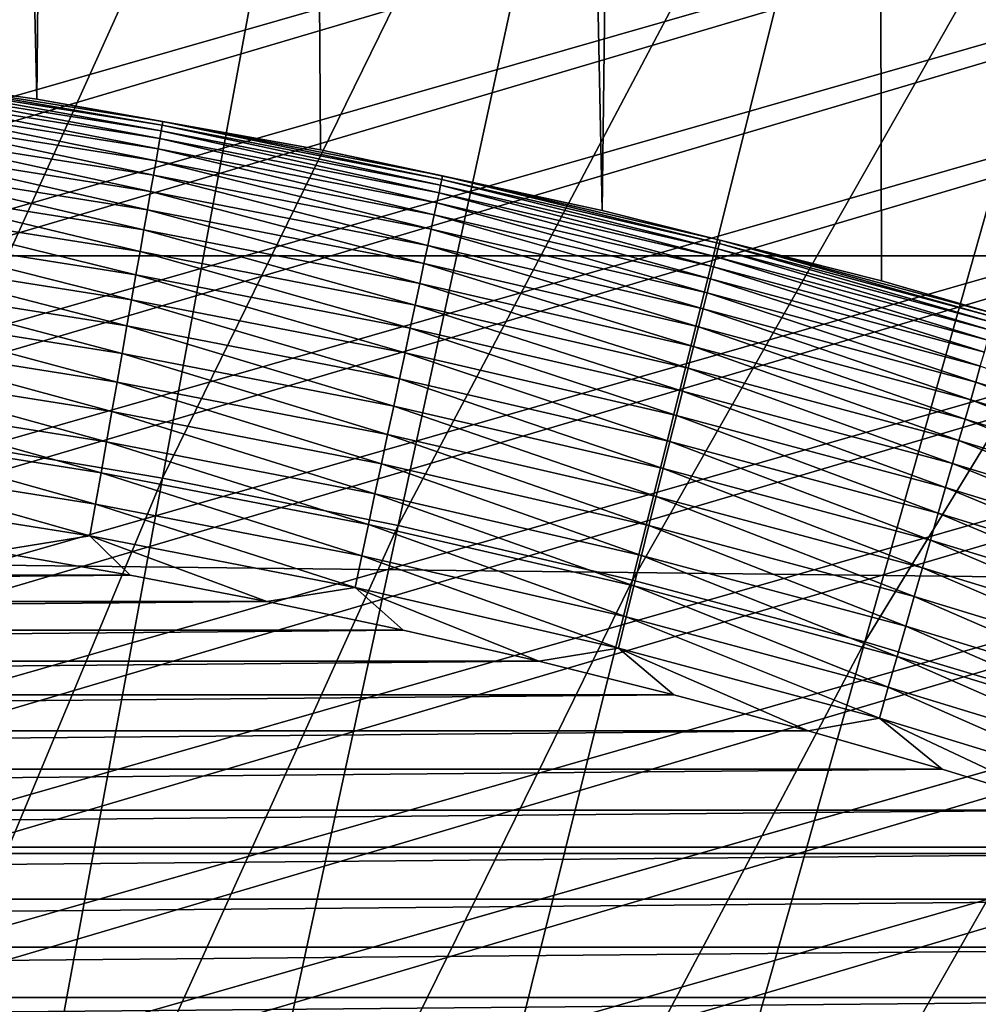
# Model space of a CAD drawing. Header units: millimetres. Extents: x -50 to 50, y -50 to 50.
# Tile 372 of 562: x 1.4 to 2.5, y 7.9 to 9. Entities that reach past the tile are written whole.
import ezdxf

# ---------------------------------------------------------------- set-up
doc = ezdxf.new("R2010")
doc.units = ezdxf.units.MM
doc.header["$LTSCALE"] = 65.185185
for name, color, linetype in [('1', 7, 'CONTINUOUS'), ('2', 7, 'CONTINUOUS'), ('25', 7, 'CONTINUOUS'), ('3', 7, 'CONTINUOUS'), ('36', 7, 'CONTINUOUS'), ('4', 7, 'CONTINUOUS'), ('89', 7, 'CONTINUOUS')]:
    doc.layers.add(name, color=color, linetype=linetype)

msp = doc.modelspace()

# ---------------------------------------------------------------- linework, layer by layer
at = {"layer": '1', "color": 7, "linetype": 'Continuous', "true_color": 0xf5f5f5}
for points in [[(-27.7115, 9.3614), (27.9218, 8.714), (-27.9218, 8.714), (-27.7115, 9.3614)], [(27.7115, 9.3614), (27.9218, 8.714), (-27.7115, 9.3614), (27.7115, 9.3614)], [(-27.9218, 8.714), (28.117, 8.062), (-28.117, 8.062), (-27.9218, 8.714)], [(27.9218, 8.714), (28.117, 8.062), (-27.9218, 8.714), (27.9218, 8.714)], [(-28.117, 8.062), (28.297, 7.4054), (-28.297, 7.4054), (-28.117, 8.062)], [(28.117, 8.062), (28.297, 7.4054), (-28.117, 8.062), (28.117, 8.062)]]:
    msp.add_3dface(points, dxfattribs=at)
at = {"layer": '2', "color": 7, "linetype": 'Continuous', "true_color": 0xf5f5f5}
for points in [[(1.1091, 8.9314, 4.3), (1.4236, 8.8867, 4.3), (0.9455, 29.2347, 4.3), (1.1091, 8.9314, 4.3)], [(0.9455, 29.2347, 4.3), (1.4236, 8.8867, 4.3), (1.6199, 29.2051, 4.3), (0.9455, 29.2347, 4.3)], [(1.4236, 8.8867, 4.3), (1.7363, 8.8309, 4.3), (1.6199, 29.2051, 4.3), (1.4236, 8.8867, 4.3)], [(1.7363, 8.8309, 4.3), (2.0469, 8.7641, 4.3), (1.6199, 29.2051, 4.3), (1.7363, 8.8309, 4.3)], [(1.6199, 29.2051, 4.3), (2.0469, 8.7641, 4.3), (2.2935, 29.1599, 4.3), (1.6199, 29.2051, 4.3)], [(2.0469, 8.7641, 4.3), (2.3549, 8.6865, 4.3), (2.2935, 29.1599, 4.3), (2.0469, 8.7641, 4.3)], [(2.6601, 8.5979, 4.3), (2.9618, 8.4987, 4.3), (2.2935, 29.1599, 4.3), (2.6601, 8.5979, 4.3)], [(2.2935, 29.1599, 4.3), (2.9618, 8.4987, 4.3), (2.9658, 29.0993, 4.3), (2.2935, 29.1599, 4.3)], [(2.3549, 8.6865, 4.3), (2.6601, 8.5979, 4.3), (2.2935, 29.1599, 4.3), (2.3549, 8.6865, 4.3)]]:
    msp.add_3dface(points, dxfattribs=at)
at = {"layer": '25', "color": 7, "linetype": 'Continuous', "true_color": 0xf5f5f5}
for points in [[(1.4236, 8.8867, 10.2), (1.1091, 8.9314, 10.2), (1.2524, 8.9112, 10.2357), (1.4236, 8.8867, 10.2)], [(1.251, 8.9011, 10.3064), (1.5608, 8.852, 10.3064), (1.2518, 8.9074, 10.2712), (1.251, 8.9011, 10.3064)], [(1.2518, 8.9074, 10.2712), (1.5619, 8.8583, 10.2712), (1.2524, 8.9112, 10.2357), (1.2518, 8.9074, 10.2712)], [(1.2518, 8.9074, 10.2712), (1.5608, 8.852, 10.3064), (1.5619, 8.8583, 10.2712), (1.2518, 8.9074, 10.2712)], [(1.2524, 8.9112, 10.2357), (1.5619, 8.8583, 10.2712), (1.5626, 8.862, 10.2357), (1.2524, 8.9112, 10.2357)], [(1.4236, 8.8867, 10.2), (1.2524, 8.9112, 10.2357), (1.5626, 8.862, 10.2357), (1.4236, 8.8867, 10.2)], [(1.2497, 8.8923, 10.341), (1.5593, 8.8433, 10.341), (1.251, 8.9011, 10.3064), (1.2497, 8.8923, 10.341)], [(1.251, 8.9011, 10.3064), (1.5593, 8.8433, 10.341), (1.5608, 8.852, 10.3064), (1.251, 8.9011, 10.3064)], [(1.2482, 8.8811, 10.3749), (1.5574, 8.8322, 10.3749), (1.2497, 8.8923, 10.341), (1.2482, 8.8811, 10.3749)], [(1.2497, 8.8923, 10.341), (1.5574, 8.8322, 10.3749), (1.5593, 8.8433, 10.341), (1.2497, 8.8923, 10.341)], [(1.7363, 8.8309, 10.2), (1.4236, 8.8867, 10.2), (1.5626, 8.862, 10.2357), (1.7363, 8.8309, 10.2)], [(1.2463, 8.8676, 10.4079), (1.555, 8.8187, 10.4079), (1.2482, 8.8811, 10.3749), (1.2463, 8.8676, 10.4079)], [(1.2482, 8.8811, 10.3749), (1.555, 8.8187, 10.4079), (1.5574, 8.8322, 10.3749), (1.2482, 8.8811, 10.3749)], [(1.244, 8.8517, 10.4398), (1.5522, 8.8029, 10.4398), (1.2463, 8.8676, 10.4079), (1.244, 8.8517, 10.4398)], [(1.2463, 8.8676, 10.4079), (1.5522, 8.8029, 10.4398), (1.555, 8.8187, 10.4079), (1.2463, 8.8676, 10.4079)], [(1.5619, 8.8583, 10.2712), (1.8701, 8.7983, 10.2712), (1.5626, 8.862, 10.2357), (1.5619, 8.8583, 10.2712)], [(1.5626, 8.862, 10.2357), (1.8701, 8.7983, 10.2712), (1.8709, 8.8021, 10.2357), (1.5626, 8.862, 10.2357)], [(1.7363, 8.8309, 10.2), (1.5626, 8.862, 10.2357), (1.8709, 8.8021, 10.2357), (1.7363, 8.8309, 10.2)], [(1.2415, 8.8337, 10.4705), (1.549, 8.785, 10.4705), (1.244, 8.8517, 10.4398), (1.2415, 8.8337, 10.4705)], [(1.244, 8.8517, 10.4398), (1.549, 8.785, 10.4705), (1.5522, 8.8029, 10.4398), (1.244, 8.8517, 10.4398)], [(1.5593, 8.8433, 10.341), (1.867, 8.7835, 10.341), (1.5608, 8.852, 10.3064), (1.5593, 8.8433, 10.341)], [(1.5608, 8.852, 10.3064), (1.8688, 8.7921, 10.3064), (1.5619, 8.8583, 10.2712), (1.5608, 8.852, 10.3064)], [(1.5608, 8.852, 10.3064), (1.867, 8.7835, 10.341), (1.8688, 8.7921, 10.3064), (1.5608, 8.852, 10.3064)], [(1.5619, 8.8583, 10.2712), (1.8688, 8.7921, 10.3064), (1.8701, 8.7983, 10.2712), (1.5619, 8.8583, 10.2712)], [(1.5574, 8.8322, 10.3749), (1.8646, 8.7724, 10.3749), (1.5593, 8.8433, 10.341), (1.5574, 8.8322, 10.3749)], [(1.5593, 8.8433, 10.341), (1.8646, 8.7724, 10.3749), (1.867, 8.7835, 10.341), (1.5593, 8.8433, 10.341)], [(1.2387, 8.8135, 10.4999), (1.5455, 8.7649, 10.4999), (1.2415, 8.8337, 10.4705), (1.2387, 8.8135, 10.4999)], [(1.2415, 8.8337, 10.4705), (1.5455, 8.7649, 10.4999), (1.549, 8.785, 10.4705), (1.2415, 8.8337, 10.4705)], [(1.555, 8.8187, 10.4079), (1.8618, 8.7591, 10.4079), (1.5574, 8.8322, 10.3749), (1.555, 8.8187, 10.4079)], [(1.5574, 8.8322, 10.3749), (1.8618, 8.7591, 10.4079), (1.8646, 8.7724, 10.3749), (1.5574, 8.8322, 10.3749)], [(2.0469, 8.7641, 10.2), (1.7363, 8.8309, 10.2), (1.8709, 8.8021, 10.2357), (2.0469, 8.7641, 10.2)], [(1.5522, 8.8029, 10.4398), (1.8585, 8.7434, 10.4398), (1.555, 8.8187, 10.4079), (1.5522, 8.8029, 10.4398)], [(1.555, 8.8187, 10.4079), (1.8585, 8.7434, 10.4398), (1.8618, 8.7591, 10.4079), (1.555, 8.8187, 10.4079)], [(1.2355, 8.7913, 10.5277), (1.5416, 8.7428, 10.5277), (1.2387, 8.8135, 10.4999), (1.2355, 8.7913, 10.5277)], [(1.2387, 8.8135, 10.4999), (1.5416, 8.7428, 10.5277), (1.5455, 8.7649, 10.4999), (1.2387, 8.8135, 10.4999)], [(1.549, 8.785, 10.4705), (1.8547, 8.7256, 10.4705), (1.5522, 8.8029, 10.4398), (1.549, 8.785, 10.4705)], [(1.5522, 8.8029, 10.4398), (1.8547, 8.7256, 10.4705), (1.8585, 8.7434, 10.4398), (1.5522, 8.8029, 10.4398)], [(1.8688, 8.7921, 10.3064), (2.1745, 8.7216, 10.3064), (1.8701, 8.7983, 10.2712), (1.8688, 8.7921, 10.3064)], [(1.8701, 8.7983, 10.2712), (2.1761, 8.7277, 10.2712), (1.8709, 8.8021, 10.2357), (1.8701, 8.7983, 10.2712)], [(1.8701, 8.7983, 10.2712), (2.1745, 8.7216, 10.3064), (2.1761, 8.7277, 10.2712), (1.8701, 8.7983, 10.2712)], [(1.8709, 8.8021, 10.2357), (2.1761, 8.7277, 10.2712), (2.177, 8.7314, 10.2357), (1.8709, 8.8021, 10.2357)], [(2.0469, 8.7641, 10.2), (1.8709, 8.8021, 10.2357), (2.177, 8.7314, 10.2357), (2.0469, 8.7641, 10.2)], [(1.2321, 8.7671, 10.5538), (1.5374, 8.7188, 10.5538), (1.2355, 8.7913, 10.5277), (1.2321, 8.7671, 10.5538)], [(1.2355, 8.7913, 10.5277), (1.5374, 8.7188, 10.5538), (1.5416, 8.7428, 10.5277), (1.2355, 8.7913, 10.5277)], [(1.5455, 8.7649, 10.4999), (1.8504, 8.7056, 10.4999), (1.549, 8.785, 10.4705), (1.5455, 8.7649, 10.4999)], [(1.549, 8.785, 10.4705), (1.8504, 8.7056, 10.4999), (1.8547, 8.7256, 10.4705), (1.549, 8.785, 10.4705)], [(1.867, 8.7835, 10.341), (2.1724, 8.713, 10.341), (1.8688, 8.7921, 10.3064), (1.867, 8.7835, 10.341)], [(1.8688, 8.7921, 10.3064), (2.1724, 8.713, 10.341), (2.1745, 8.7216, 10.3064), (1.8688, 8.7921, 10.3064)], [(1.8646, 8.7724, 10.3749), (2.1697, 8.702, 10.3749), (1.867, 8.7835, 10.341), (1.8646, 8.7724, 10.3749)], [(1.867, 8.7835, 10.341), (2.1697, 8.702, 10.3749), (2.1724, 8.713, 10.341), (1.867, 8.7835, 10.341)], [(1.2285, 8.7412, 10.5781), (1.5328, 8.693, 10.5781), (1.2321, 8.7671, 10.5538), (1.2285, 8.7412, 10.5781)], [(1.2321, 8.7671, 10.5538), (1.5328, 8.693, 10.5781), (1.5374, 8.7188, 10.5538), (1.2321, 8.7671, 10.5538)], [(1.5416, 8.7428, 10.5277), (1.8458, 8.6837, 10.5277), (1.5455, 8.7649, 10.4999), (1.5416, 8.7428, 10.5277)], [(1.5455, 8.7649, 10.4999), (1.8458, 8.6837, 10.5277), (1.8504, 8.7056, 10.4999), (1.5455, 8.7649, 10.4999)], [(1.8618, 8.7591, 10.4079), (2.1663, 8.6887, 10.4079), (1.8646, 8.7724, 10.3749), (1.8618, 8.7591, 10.4079)], [(1.8646, 8.7724, 10.3749), (2.1663, 8.6887, 10.4079), (2.1697, 8.702, 10.3749), (1.8646, 8.7724, 10.3749)], [(2.3549, 8.6864, 10.2), (2.0469, 8.7641, 10.2), (2.177, 8.7314, 10.2357), (2.3549, 8.6864, 10.2)], [(1.8585, 8.7434, 10.4398), (2.1625, 8.6732, 10.4398), (1.8618, 8.7591, 10.4079), (1.8585, 8.7434, 10.4398)], [(1.8618, 8.7591, 10.4079), (2.1625, 8.6732, 10.4398), (2.1663, 8.6887, 10.4079), (1.8618, 8.7591, 10.4079)], [(1.2246, 8.7137, 10.6005), (1.528, 8.6656, 10.6005), (1.2285, 8.7412, 10.5781), (1.2246, 8.7137, 10.6005)], [(1.2285, 8.7412, 10.5781), (1.528, 8.6656, 10.6005), (1.5328, 8.693, 10.5781), (1.2285, 8.7412, 10.5781)], [(1.5374, 8.7188, 10.5538), (1.8407, 8.6598, 10.5538), (1.5416, 8.7428, 10.5277), (1.5374, 8.7188, 10.5538)], [(1.5416, 8.7428, 10.5277), (1.8407, 8.6598, 10.5538), (1.8458, 8.6837, 10.5277), (1.5416, 8.7428, 10.5277)], [(1.8547, 8.7256, 10.4705), (2.1581, 8.6555, 10.4705), (1.8585, 8.7434, 10.4398), (1.8547, 8.7256, 10.4705)], [(1.8585, 8.7434, 10.4398), (2.1581, 8.6555, 10.4705), (2.1625, 8.6732, 10.4398), (1.8585, 8.7434, 10.4398)], [(2.1761, 8.7277, 10.2712), (2.4793, 8.6465, 10.2712), (2.177, 8.7314, 10.2357), (2.1761, 8.7277, 10.2712)], [(2.177, 8.7314, 10.2357), (2.4793, 8.6465, 10.2712), (2.4804, 8.6501, 10.2357), (2.177, 8.7314, 10.2357)], [(2.3549, 8.6864, 10.2), (2.177, 8.7314, 10.2357), (2.4804, 8.6501, 10.2357), (2.3549, 8.6864, 10.2)], [(1.8504, 8.7056, 10.4999), (2.1531, 8.6357, 10.4999), (1.8547, 8.7256, 10.4705), (1.8504, 8.7056, 10.4999)], [(1.8547, 8.7256, 10.4705), (2.1531, 8.6357, 10.4999), (2.1581, 8.6555, 10.4705), (1.8547, 8.7256, 10.4705)], [(2.1724, 8.713, 10.341), (2.4751, 8.6319, 10.341), (2.1745, 8.7216, 10.3064), (2.1724, 8.713, 10.341)], [(2.1745, 8.7216, 10.3064), (2.4776, 8.6404, 10.3064), (2.1761, 8.7277, 10.2712), (2.1745, 8.7216, 10.3064)], [(2.1745, 8.7216, 10.3064), (2.4751, 8.6319, 10.341), (2.4776, 8.6404, 10.3064), (2.1745, 8.7216, 10.3064)], [(2.1761, 8.7277, 10.2712), (2.4776, 8.6404, 10.3064), (2.4793, 8.6465, 10.2712), (2.1761, 8.7277, 10.2712)], [(1.2205, 8.6846, 10.6209), (1.5229, 8.6367, 10.6209), (1.2246, 8.7137, 10.6005), (1.2205, 8.6846, 10.6209)], [(1.2246, 8.7137, 10.6005), (1.5229, 8.6367, 10.6209), (1.528, 8.6656, 10.6005), (1.2246, 8.7137, 10.6005)], [(1.5328, 8.693, 10.5781), (1.8353, 8.6342, 10.5781), (1.5374, 8.7188, 10.5538), (1.5328, 8.693, 10.5781)], [(1.5374, 8.7188, 10.5538), (1.8353, 8.6342, 10.5781), (1.8407, 8.6598, 10.5538), (1.5374, 8.7188, 10.5538)], [(2.1697, 8.702, 10.3749), (2.472, 8.621, 10.3749), (2.1724, 8.713, 10.341), (2.1697, 8.702, 10.3749)], [(2.1724, 8.713, 10.341), (2.472, 8.621, 10.3749), (2.4751, 8.6319, 10.341), (2.1724, 8.713, 10.341)], [(1.8458, 8.6837, 10.5277), (2.1477, 8.614, 10.5277), (1.8504, 8.7056, 10.4999), (1.8458, 8.6837, 10.5277)], [(1.8504, 8.7056, 10.4999), (2.1477, 8.614, 10.5277), (2.1531, 8.6357, 10.4999), (1.8504, 8.7056, 10.4999)], [(2.1663, 8.6887, 10.4079), (2.4683, 8.6079, 10.4079), (2.1697, 8.702, 10.3749), (2.1663, 8.6887, 10.4079)], [(2.1697, 8.702, 10.3749), (2.4683, 8.6079, 10.4079), (2.472, 8.621, 10.3749), (2.1697, 8.702, 10.3749)], [(1.528, 8.6656, 10.6005), (1.8295, 8.607, 10.6005), (1.5328, 8.693, 10.5781), (1.528, 8.6656, 10.6005)], [(1.5328, 8.693, 10.5781), (1.8295, 8.607, 10.6005), (1.8353, 8.6342, 10.5781), (1.5328, 8.693, 10.5781)], [(2.1625, 8.6732, 10.4398), (2.4638, 8.5925, 10.4398), (2.1663, 8.6887, 10.4079), (2.1625, 8.6732, 10.4398)], [(2.1663, 8.6887, 10.4079), (2.4638, 8.5925, 10.4398), (2.4683, 8.6079, 10.4079), (2.1663, 8.6887, 10.4079)], [(2.66, 8.5979, 10.2), (2.3549, 8.6864, 10.2), (2.4804, 8.6501, 10.2357), (2.66, 8.5979, 10.2)], [(1.2163, 8.6541, 10.6391), (1.5175, 8.6064, 10.6391), (1.2205, 8.6846, 10.6209), (1.2163, 8.6541, 10.6391)], [(1.2205, 8.6846, 10.6209), (1.5175, 8.6064, 10.6391), (1.5229, 8.6367, 10.6209), (1.2205, 8.6846, 10.6209)], [(1.8407, 8.6598, 10.5538), (2.1418, 8.5903, 10.5538), (1.8458, 8.6837, 10.5277), (1.8407, 8.6598, 10.5538)], [(1.8458, 8.6837, 10.5277), (2.1418, 8.5903, 10.5538), (2.1477, 8.614, 10.5277), (1.8458, 8.6837, 10.5277)], [(1.5229, 8.6367, 10.6209), (1.8234, 8.5783, 10.6209), (1.528, 8.6656, 10.6005), (1.5229, 8.6367, 10.6209)], [(1.528, 8.6656, 10.6005), (1.8234, 8.5783, 10.6209), (1.8295, 8.607, 10.6005), (1.528, 8.6656, 10.6005)], [(2.1581, 8.6555, 10.4705), (2.4588, 8.5749, 10.4705), (2.1625, 8.6732, 10.4398), (2.1581, 8.6555, 10.4705)], [(2.1625, 8.6732, 10.4398), (2.4588, 8.5749, 10.4705), (2.4638, 8.5925, 10.4398), (2.1625, 8.6732, 10.4398)], [(1.2118, 8.6225, 10.655), (1.512, 8.5749, 10.655), (1.2163, 8.6541, 10.6391), (1.2118, 8.6225, 10.655)], [(1.2163, 8.6541, 10.6391), (1.512, 8.5749, 10.655), (1.5175, 8.6064, 10.6391), (1.2163, 8.6541, 10.6391)], [(1.8353, 8.6342, 10.5781), (2.1355, 8.5649, 10.5781), (1.8407, 8.6598, 10.5538), (1.8353, 8.6342, 10.5781)], [(1.8407, 8.6598, 10.5538), (2.1355, 8.5649, 10.5781), (2.1418, 8.5903, 10.5538), (1.8407, 8.6598, 10.5538)], [(2.1531, 8.6357, 10.4999), (2.4532, 8.5553, 10.4999), (2.1581, 8.6555, 10.4705), (2.1531, 8.6357, 10.4999)], [(2.1581, 8.6555, 10.4705), (2.4532, 8.5553, 10.4999), (2.4588, 8.5749, 10.4705), (2.1581, 8.6555, 10.4705)], [(1.5175, 8.6064, 10.6391), (1.817, 8.5482, 10.6391), (1.5229, 8.6367, 10.6209), (1.5175, 8.6064, 10.6391)], [(1.5229, 8.6367, 10.6209), (1.817, 8.5482, 10.6391), (1.8234, 8.5783, 10.6209), (1.5229, 8.6367, 10.6209)], [(1.8295, 8.607, 10.6005), (2.1287, 8.5379, 10.6005), (1.8353, 8.6342, 10.5781), (1.8295, 8.607, 10.6005)], [(1.8353, 8.6342, 10.5781), (2.1287, 8.5379, 10.6005), (2.1355, 8.5649, 10.5781), (1.8353, 8.6342, 10.5781)], [(2.1477, 8.614, 10.5277), (2.447, 8.5338, 10.5277), (2.1531, 8.6357, 10.4999), (2.1477, 8.614, 10.5277)], [(2.1531, 8.6357, 10.4999), (2.447, 8.5338, 10.5277), (2.4532, 8.5553, 10.4999), (2.1531, 8.6357, 10.4999)], [(1.2072, 8.5898, 10.6687), (1.5063, 8.5424, 10.6687), (1.2118, 8.6225, 10.655), (1.2072, 8.5898, 10.6687)], [(1.2118, 8.6225, 10.655), (1.5063, 8.5424, 10.6687), (1.512, 8.5749, 10.655), (1.2118, 8.6225, 10.655)], [(2.1418, 8.5903, 10.5538), (2.4403, 8.5103, 10.5538), (2.1477, 8.614, 10.5277), (2.1418, 8.5903, 10.5538)], [(2.1477, 8.614, 10.5277), (2.4403, 8.5103, 10.5538), (2.447, 8.5338, 10.5277), (2.1477, 8.614, 10.5277)], [(1.512, 8.5749, 10.655), (1.8103, 8.5169, 10.655), (1.5175, 8.6064, 10.6391), (1.512, 8.5749, 10.655)], [(1.5175, 8.6064, 10.6391), (1.8103, 8.5169, 10.655), (1.817, 8.5482, 10.6391), (1.5175, 8.6064, 10.6391)], [(1.8234, 8.5783, 10.6209), (2.1216, 8.5094, 10.6209), (1.8295, 8.607, 10.6005), (1.8234, 8.5783, 10.6209)], [(1.8295, 8.607, 10.6005), (2.1216, 8.5094, 10.6209), (2.1287, 8.5379, 10.6005), (1.8295, 8.607, 10.6005)], [(1.2025, 8.5562, 10.6799), (1.5004, 8.509, 10.6799), (1.2072, 8.5898, 10.6687), (1.2025, 8.5562, 10.6799)], [(1.2072, 8.5898, 10.6687), (1.5004, 8.509, 10.6799), (1.5063, 8.5424, 10.6687), (1.2072, 8.5898, 10.6687)], [(2.1355, 8.5649, 10.5781), (2.4331, 8.4852, 10.5781), (2.1418, 8.5903, 10.5538), (2.1355, 8.5649, 10.5781)], [(2.1418, 8.5903, 10.5538), (2.4331, 8.4852, 10.5781), (2.4403, 8.5103, 10.5538), (2.1418, 8.5903, 10.5538)], [(2.4588, 8.5749, 10.4705), (2.7566, 8.4839, 10.4705), (2.4638, 8.5925, 10.4398), (2.4588, 8.5749, 10.4705)], [(1.817, 8.5482, 10.6391), (2.1142, 8.4796, 10.6391), (1.8234, 8.5783, 10.6209), (1.817, 8.5482, 10.6391)], [(1.8234, 8.5783, 10.6209), (2.1142, 8.4796, 10.6391), (2.1216, 8.5094, 10.6209), (1.8234, 8.5783, 10.6209)], [(1.5063, 8.5424, 10.6687), (1.8035, 8.4846, 10.6687), (1.512, 8.5749, 10.655), (1.5063, 8.5424, 10.6687)], [(1.512, 8.5749, 10.655), (1.8035, 8.4846, 10.6687), (1.8103, 8.5169, 10.655), (1.512, 8.5749, 10.655)], [(2.4532, 8.5553, 10.4999), (2.7503, 8.4645, 10.4999), (2.4588, 8.5749, 10.4705), (2.4532, 8.5553, 10.4999)], [(2.4588, 8.5749, 10.4705), (2.7503, 8.4645, 10.4999), (2.7566, 8.4839, 10.4705), (2.4588, 8.5749, 10.4705)], [(1.1977, 8.5219, 10.6887), (1.4944, 8.4749, 10.6887), (1.2025, 8.5562, 10.6799), (1.1977, 8.5219, 10.6887)], [(1.2025, 8.5562, 10.6799), (1.4944, 8.4749, 10.6887), (1.5004, 8.509, 10.6799), (1.2025, 8.5562, 10.6799)], [(2.1287, 8.5379, 10.6005), (2.4254, 8.4584, 10.6005), (2.1355, 8.5649, 10.5781), (2.1287, 8.5379, 10.6005)], [(2.1355, 8.5649, 10.5781), (2.4254, 8.4584, 10.6005), (2.4331, 8.4852, 10.5781), (2.1355, 8.5649, 10.5781)], [(1.8103, 8.5169, 10.655), (2.1065, 8.4486, 10.655), (1.817, 8.5482, 10.6391), (1.8103, 8.5169, 10.655)], [(1.817, 8.5482, 10.6391), (2.1065, 8.4486, 10.655), (2.1142, 8.4796, 10.6391), (1.817, 8.5482, 10.6391)], [(2.447, 8.5338, 10.5277), (2.7433, 8.4432, 10.5277), (2.4532, 8.5553, 10.4999), (2.447, 8.5338, 10.5277)], [(2.4532, 8.5553, 10.4999), (2.7433, 8.4432, 10.5277), (2.7503, 8.4645, 10.4999), (2.4532, 8.5553, 10.4999)], [(1.5004, 8.509, 10.6799), (1.7964, 8.4515, 10.6799), (1.5063, 8.5424, 10.6687), (1.5004, 8.509, 10.6799)], [(1.5063, 8.5424, 10.6687), (1.7964, 8.4515, 10.6799), (1.8035, 8.4846, 10.6687), (1.5063, 8.5424, 10.6687)], [(2.1216, 8.5094, 10.6209), (2.4173, 8.4302, 10.6209), (2.1287, 8.5379, 10.6005), (2.1216, 8.5094, 10.6209)], [(2.1287, 8.5379, 10.6005), (2.4173, 8.4302, 10.6209), (2.4254, 8.4584, 10.6005), (2.1287, 8.5379, 10.6005)], [(2.4403, 8.5103, 10.5538), (2.7358, 8.42, 10.5538), (2.447, 8.5338, 10.5277), (2.4403, 8.5103, 10.5538)], [(2.447, 8.5338, 10.5277), (2.7358, 8.42, 10.5538), (2.7433, 8.4432, 10.5277), (2.447, 8.5338, 10.5277)], [(1.1928, 8.4871, 10.695), (1.4882, 8.4403, 10.695), (1.1977, 8.5219, 10.6887), (1.1928, 8.4871, 10.695)], [(1.1977, 8.5219, 10.6887), (1.4882, 8.4403, 10.695), (1.4944, 8.4749, 10.6887), (1.1977, 8.5219, 10.6887)], [(1.8035, 8.4846, 10.6687), (2.0985, 8.4165, 10.6687), (1.8103, 8.5169, 10.655), (1.8035, 8.4846, 10.6687)], [(1.8103, 8.5169, 10.655), (2.0985, 8.4165, 10.6687), (2.1065, 8.4486, 10.655), (1.8103, 8.5169, 10.655)], [(1.4944, 8.4749, 10.6887), (1.7892, 8.4176, 10.6887), (1.5004, 8.509, 10.6799), (1.4944, 8.4749, 10.6887)], [(1.5004, 8.509, 10.6799), (1.7892, 8.4176, 10.6887), (1.7964, 8.4515, 10.6799), (1.5004, 8.509, 10.6799)], [(2.1142, 8.4796, 10.6391), (2.4088, 8.4006, 10.6391), (2.1216, 8.5094, 10.6209), (2.1142, 8.4796, 10.6391)], [(2.1216, 8.5094, 10.6209), (2.4088, 8.4006, 10.6391), (2.4173, 8.4302, 10.6209), (2.1216, 8.5094, 10.6209)], [(2.4331, 8.4852, 10.5781), (2.7277, 8.3951, 10.5781), (2.4403, 8.5103, 10.5538), (2.4331, 8.4852, 10.5781)], [(2.4403, 8.5103, 10.5538), (2.7277, 8.3951, 10.5781), (2.7358, 8.42, 10.5538), (2.4403, 8.5103, 10.5538)], [(1.1878, 8.4519, 10.6988), (1.4821, 8.4053, 10.6988), (1.1928, 8.4871, 10.695), (1.1878, 8.4519, 10.6988)], [(1.1928, 8.4871, 10.695), (1.4821, 8.4053, 10.6988), (1.4882, 8.4403, 10.695), (1.1928, 8.4871, 10.695)], [(1.7964, 8.4515, 10.6799), (2.0903, 8.3836, 10.6799), (1.8035, 8.4846, 10.6687), (1.7964, 8.4515, 10.6799)], [(1.8035, 8.4846, 10.6687), (2.0903, 8.3836, 10.6799), (2.0985, 8.4165, 10.6687), (1.8035, 8.4846, 10.6687)], [(2.4254, 8.4584, 10.6005), (2.7191, 8.3686, 10.6005), (2.4331, 8.4852, 10.5781), (2.4254, 8.4584, 10.6005)], [(2.4331, 8.4852, 10.5781), (2.7191, 8.3686, 10.6005), (2.7277, 8.3951, 10.5781), (2.4331, 8.4852, 10.5781)], [(1.4882, 8.4403, 10.695), (1.7819, 8.3832, 10.695), (1.4944, 8.4749, 10.6887), (1.4882, 8.4403, 10.695)], [(1.4944, 8.4749, 10.6887), (1.7819, 8.3832, 10.695), (1.7892, 8.4176, 10.6887), (1.4944, 8.4749, 10.6887)], [(2.1065, 8.4486, 10.655), (2.4, 8.3699, 10.655), (2.1142, 8.4796, 10.6391), (2.1065, 8.4486, 10.655)], [(2.1142, 8.4796, 10.6391), (2.4, 8.3699, 10.655), (2.4088, 8.4006, 10.6391), (2.1142, 8.4796, 10.6391)], [(2.4173, 8.4302, 10.6209), (2.7101, 8.3407, 10.6209), (2.4254, 8.4584, 10.6005), (2.4173, 8.4302, 10.6209)], [(2.4254, 8.4584, 10.6005), (2.7101, 8.3407, 10.6209), (2.7191, 8.3686, 10.6005), (2.4254, 8.4584, 10.6005)], [(1.1878, 8.4519, 10.6988), (1.3752, 8.388, 10.7), (1.4821, 8.4053, 10.6988), (1.1878, 8.4519, 10.6988)], [(1.7892, 8.4176, 10.6887), (2.0819, 8.35, 10.6887), (1.7964, 8.4515, 10.6799), (1.7892, 8.4176, 10.6887)], [(1.7964, 8.4515, 10.6799), (2.0819, 8.35, 10.6887), (2.0903, 8.3836, 10.6799), (1.7964, 8.4515, 10.6799)], [(2.0985, 8.4165, 10.6687), (2.3909, 8.3382, 10.6687), (2.1065, 8.4486, 10.655), (2.0985, 8.4165, 10.6687)], [(2.1065, 8.4486, 10.655), (2.3909, 8.3382, 10.6687), (2.4, 8.3699, 10.655), (2.1065, 8.4486, 10.655)], [(1.4821, 8.4053, 10.6988), (1.7745, 8.3484, 10.6988), (1.4882, 8.4403, 10.695), (1.4821, 8.4053, 10.6988)], [(1.4882, 8.4403, 10.695), (1.7745, 8.3484, 10.6988), (1.7819, 8.3832, 10.695), (1.4882, 8.4403, 10.695)], [(2.4088, 8.4006, 10.6391), (2.7006, 8.3115, 10.6391), (2.4173, 8.4302, 10.6209), (2.4088, 8.4006, 10.6391)], [(2.4173, 8.4302, 10.6209), (2.7006, 8.3115, 10.6391), (2.7101, 8.3407, 10.6209), (2.4173, 8.4302, 10.6209)], [(1.7819, 8.3832, 10.695), (2.0734, 8.3159, 10.695), (1.7892, 8.4176, 10.6887), (1.7819, 8.3832, 10.695)], [(1.7892, 8.4176, 10.6887), (2.0734, 8.3159, 10.695), (2.0819, 8.35, 10.6887), (1.7892, 8.4176, 10.6887)], [(2.0903, 8.3836, 10.6799), (2.3816, 8.3056, 10.6799), (2.0985, 8.4165, 10.6687), (2.0903, 8.3836, 10.6799)], [(2.0985, 8.4165, 10.6687), (2.3816, 8.3056, 10.6799), (2.3909, 8.3382, 10.6687), (2.0985, 8.4165, 10.6687)], [(1.3752, 8.388, 10.7), (1.5264, 8.3618, 10.7), (1.4821, 8.4053, 10.6988), (1.3752, 8.388, 10.7)], [(1.4821, 8.4053, 10.6988), (1.6771, 8.3329, 10.7), (1.7745, 8.3484, 10.6988), (1.4821, 8.4053, 10.6988)], [(1.5264, 8.3618, 10.7), (1.6771, 8.3329, 10.7), (1.4821, 8.4053, 10.6988), (1.5264, 8.3618, 10.7)], [(2.4, 8.3699, 10.655), (2.6907, 8.2811, 10.655), (2.4088, 8.4006, 10.6391), (2.4, 8.3699, 10.655)], [(2.4088, 8.4006, 10.6391), (2.6907, 8.2811, 10.655), (2.7006, 8.3115, 10.6391), (2.4088, 8.4006, 10.6391)], [(1.7745, 8.3484, 10.6988), (2.0648, 8.2814, 10.6988), (1.7819, 8.3832, 10.695), (1.7745, 8.3484, 10.6988)], [(1.7819, 8.3832, 10.695), (2.0648, 8.2814, 10.6988), (2.0734, 8.3159, 10.695), (1.7819, 8.3832, 10.695)], [(2.0819, 8.35, 10.6887), (2.372, 8.2723, 10.6887), (2.0903, 8.3836, 10.6799), (2.0819, 8.35, 10.6887)], [(2.0903, 8.3836, 10.6799), (2.372, 8.2723, 10.6887), (2.3816, 8.3056, 10.6799), (2.0903, 8.3836, 10.6799)], [(2.3909, 8.3382, 10.6687), (2.6805, 8.2497, 10.6687), (2.4, 8.3699, 10.655), (2.3909, 8.3382, 10.6687)], [(2.4, 8.3699, 10.655), (2.6805, 8.2497, 10.6687), (2.6907, 8.2811, 10.655), (2.4, 8.3699, 10.655)], [(2.0734, 8.3159, 10.695), (2.3623, 8.2385, 10.695), (2.0819, 8.35, 10.6887), (2.0734, 8.3159, 10.695)], [(2.0819, 8.35, 10.6887), (2.3623, 8.2385, 10.695), (2.372, 8.2723, 10.6887), (2.0819, 8.35, 10.6887)], [(1.6771, 8.3329, 10.7), (1.8273, 8.3013, 10.7), (1.7745, 8.3484, 10.6988), (1.6771, 8.3329, 10.7)], [(1.7745, 8.3484, 10.6988), (1.9769, 8.2669, 10.7), (2.0648, 8.2814, 10.6988), (1.7745, 8.3484, 10.6988)], [(1.8273, 8.3013, 10.7), (1.9769, 8.2669, 10.7), (1.7745, 8.3484, 10.6988), (1.8273, 8.3013, 10.7)], [(2.3816, 8.3056, 10.6799), (2.67, 8.2174, 10.6799), (2.3909, 8.3382, 10.6687), (2.3816, 8.3056, 10.6799)], [(2.3909, 8.3382, 10.6687), (2.67, 8.2174, 10.6799), (2.6805, 8.2497, 10.6687), (2.3909, 8.3382, 10.6687)], [(2.0648, 8.2814, 10.6988), (2.3526, 8.2043, 10.6988), (2.0734, 8.3159, 10.695), (2.0648, 8.2814, 10.6988)], [(2.0734, 8.3159, 10.695), (2.3526, 8.2043, 10.6988), (2.3623, 8.2385, 10.695), (2.0734, 8.3159, 10.695)], [(2.372, 8.2723, 10.6887), (2.6593, 8.1845, 10.6887), (2.3816, 8.3056, 10.6799), (2.372, 8.2723, 10.6887)], [(2.3816, 8.3056, 10.6799), (2.6593, 8.1845, 10.6887), (2.67, 8.2174, 10.6799), (2.3816, 8.3056, 10.6799)], [(1.9769, 8.2669, 10.7), (2.1258, 8.2299, 10.7), (2.0648, 8.2814, 10.6988), (1.9769, 8.2669, 10.7)], [(2.0648, 8.2814, 10.6988), (2.2741, 8.1901, 10.7), (2.3526, 8.2043, 10.6988), (2.0648, 8.2814, 10.6988)], [(2.1258, 8.2299, 10.7), (2.2741, 8.1901, 10.7), (2.0648, 8.2814, 10.6988), (2.1258, 8.2299, 10.7)], [(2.3623, 8.2385, 10.695), (2.6484, 8.151, 10.695), (2.372, 8.2723, 10.6887), (2.3623, 8.2385, 10.695)], [(2.372, 8.2723, 10.6887), (2.6484, 8.151, 10.695), (2.6593, 8.1845, 10.6887), (2.372, 8.2723, 10.6887)], [(2.3526, 8.2043, 10.6988), (2.6374, 8.1172, 10.6988), (2.3623, 8.2385, 10.695), (2.3526, 8.2043, 10.6988)], [(2.3623, 8.2385, 10.695), (2.6374, 8.1172, 10.6988), (2.6484, 8.151, 10.695), (2.3623, 8.2385, 10.695)], [(2.2741, 8.1901, 10.7), (2.4216, 8.1478, 10.7), (2.3526, 8.2043, 10.6988), (2.2741, 8.1901, 10.7)], [(2.4216, 8.1478, 10.7), (2.5682, 8.1027, 10.7), (2.3526, 8.2043, 10.6988), (2.4216, 8.1478, 10.7)], [(2.3526, 8.2043, 10.6988), (2.5682, 8.1027, 10.7), (2.6374, 8.1172, 10.6988), (2.3526, 8.2043, 10.6988)]]:
    msp.add_3dface(points, dxfattribs=at)
at = {"layer": '3', "color": 7, "linetype": 'Continuous', "true_color": 0xf5f5f5}
for points in [[(1.3752, 8.388, 10.7), (-1.5264, 8.3618, 10.7), (1.5264, 8.3618, 10.7), (1.3752, 8.388, 10.7)], [(-1.5264, 8.3618, 10.7), (-1.6771, 8.3329, 10.7), (1.5264, 8.3618, 10.7), (-1.5264, 8.3618, 10.7)], [(1.5264, 8.3618, 10.7), (-1.6771, 8.3329, 10.7), (1.6771, 8.3329, 10.7), (1.5264, 8.3618, 10.7)], [(-1.6771, 8.3329, 10.7), (-1.8273, 8.3013, 10.7), (1.6771, 8.3329, 10.7), (-1.6771, 8.3329, 10.7)], [(1.6771, 8.3329, 10.7), (-1.8273, 8.3013, 10.7), (1.8273, 8.3013, 10.7), (1.6771, 8.3329, 10.7)], [(-1.8273, 8.3013, 10.7), (-1.9769, 8.2669, 10.7), (1.8273, 8.3013, 10.7), (-1.8273, 8.3013, 10.7)], [(1.8273, 8.3013, 10.7), (-1.9769, 8.2669, 10.7), (1.9769, 8.2669, 10.7), (1.8273, 8.3013, 10.7)], [(-1.9769, 8.2669, 10.7), (-2.1258, 8.2299, 10.7), (1.9769, 8.2669, 10.7), (-1.9769, 8.2669, 10.7)], [(1.9769, 8.2669, 10.7), (-2.1258, 8.2299, 10.7), (2.1258, 8.2299, 10.7), (1.9769, 8.2669, 10.7)], [(-2.1258, 8.2299, 10.7), (-2.2741, 8.1901, 10.7), (2.1258, 8.2299, 10.7), (-2.1258, 8.2299, 10.7)], [(2.1258, 8.2299, 10.7), (-2.2741, 8.1901, 10.7), (2.2741, 8.1901, 10.7), (2.1258, 8.2299, 10.7)], [(-2.2741, 8.1901, 10.7), (-2.4216, 8.1478, 10.7), (2.2741, 8.1901, 10.7), (-2.2741, 8.1901, 10.7)], [(2.2741, 8.1901, 10.7), (-2.4216, 8.1478, 10.7), (2.4216, 8.1478, 10.7), (2.2741, 8.1901, 10.7)], [(-2.4216, 8.1478, 10.7), (-2.5682, 8.1027, 10.7), (2.4216, 8.1478, 10.7), (-2.4216, 8.1478, 10.7)], [(2.4216, 8.1478, 10.7), (-2.5682, 8.1027, 10.7), (2.5682, 8.1027, 10.7), (2.4216, 8.1478, 10.7)], [(-2.5682, 8.1027, 10.7), (-2.7142, 8.055, 10.7), (2.5682, 8.1027, 10.7), (-2.5682, 8.1027, 10.7)], [(2.5682, 8.1027, 10.7), (-2.7142, 8.055, 10.7), (2.7142, 8.055, 10.7), (2.5682, 8.1027, 10.7)], [(-2.7142, 8.055, 10.7), (-2.8592, 8.0047, 10.7), (2.7142, 8.055, 10.7), (-2.7142, 8.055, 10.7)], [(2.7142, 8.055, 10.7), (-2.8592, 8.0047, 10.7), (2.8592, 8.0047, 10.7), (2.7142, 8.055, 10.7)], [(-2.8592, 8.0047, 10.7), (-3.0032, 7.9518, 10.7), (2.8592, 8.0047, 10.7), (-2.8592, 8.0047, 10.7)], [(2.8592, 8.0047, 10.7), (-3.0032, 7.9518, 10.7), (3.0032, 7.9518, 10.7), (2.8592, 8.0047, 10.7)], [(-3.0032, 7.9518, 10.7), (-3.1463, 7.8963, 10.7), (3.0032, 7.9518, 10.7), (-3.0032, 7.9518, 10.7)], [(3.0032, 7.9518, 10.7), (-3.1463, 7.8963, 10.7), (3.1463, 7.8963, 10.7), (3.0032, 7.9518, 10.7)], [(-3.1463, 7.8963, 10.7), (-3.2883, 7.8382, 10.7), (3.1463, 7.8963, 10.7), (-3.1463, 7.8963, 10.7)], [(3.1463, 7.8963, 10.7), (-3.2883, 7.8382, 10.7), (3.2883, 7.8382, 10.7), (3.1463, 7.8963, 10.7)]]:
    msp.add_3dface(points, dxfattribs=at)
at = {"layer": '36', "color": 15, "linetype": 'Continuous', "true_color": 0xaf503c}
for points in [[(1.1673, 9.612, -16.9151), (1.4627, 9.5714, -16.9151), (1.0379, 8.5491, -17.0461), (1.1673, 9.612, -16.9151)], [(1.0379, 8.5491, -17.0461), (1.4627, 9.5714, -16.9151), (1.3006, 8.513, -17.0461), (1.0379, 8.5491, -17.0461)], [(1.4627, 9.5714, -16.9151), (1.7566, 9.5217, -16.9151), (1.3006, 8.513, -17.0461), (1.4627, 9.5714, -16.9151)], [(1.3006, 8.513, -17.0461), (1.7566, 9.5217, -16.9151), (1.5621, 8.4688, -17.0461), (1.3006, 8.513, -17.0461)], [(1.7566, 9.5217, -16.9151), (2.049, 9.463, -16.9151), (1.5621, 8.4688, -17.0461), (1.7566, 9.5217, -16.9151)], [(1.5621, 8.4688, -17.0461), (2.049, 9.463, -16.9151), (1.822, 8.4166, -17.0461), (1.5621, 8.4688, -17.0461)], [(2.049, 9.463, -16.9151), (2.3393, 9.3954, -16.9151), (1.822, 8.4166, -17.0461), (2.049, 9.463, -16.9151)], [(1.822, 8.4166, -17.0461), (2.3393, 9.3954, -16.9151), (2.0803, 8.3565, -17.0461), (1.822, 8.4166, -17.0461)], [(2.3393, 9.3954, -16.9151), (2.6275, 9.3188, -16.9151), (2.0803, 8.3565, -17.0461), (2.3393, 9.3954, -16.9151)], [(2.0803, 8.3565, -17.0461), (2.6275, 9.3188, -16.9151), (2.3366, 8.2884, -17.0461), (2.0803, 8.3565, -17.0461)], [(2.6275, 9.3188, -16.9151), (2.9131, 9.2334, -16.9151), (2.3366, 8.2884, -17.0461), (2.6275, 9.3188, -16.9151)], [(2.3366, 8.2884, -17.0461), (2.9131, 9.2334, -16.9151), (2.5906, 8.2124, -17.0461), (2.3366, 8.2884, -17.0461)], [(1.3006, 8.513, -17.0461), (1.5621, 8.4688, -17.0461), (1.1383, 7.4529, -17.1618), (1.3006, 8.513, -17.0461)], [(1.1383, 7.4529, -17.1618), (1.5621, 8.4688, -17.0461), (1.3672, 7.4142, -17.1618), (1.1383, 7.4529, -17.1618)], [(1.5621, 8.4688, -17.0461), (1.822, 8.4166, -17.0461), (1.3672, 7.4142, -17.1618), (1.5621, 8.4688, -17.0461)], [(1.3672, 7.4142, -17.1618), (1.822, 8.4166, -17.0461), (1.5948, 7.3685, -17.1618), (1.3672, 7.4142, -17.1618)], [(1.822, 8.4166, -17.0461), (2.0803, 8.3565, -17.0461), (1.5948, 7.3685, -17.1618), (1.822, 8.4166, -17.0461)], [(1.5948, 7.3685, -17.1618), (2.0803, 8.3565, -17.0461), (1.8208, 7.3158, -17.1618), (1.5948, 7.3685, -17.1618)], [(2.0803, 8.3565, -17.0461), (2.3366, 8.2884, -17.0461), (1.8208, 7.3158, -17.1618), (2.0803, 8.3565, -17.0461)], [(1.8208, 7.3158, -17.1618), (2.3366, 8.2884, -17.0461), (2.0452, 7.2562, -17.1618), (1.8208, 7.3158, -17.1618)], [(2.3366, 8.2884, -17.0461), (2.5906, 8.2124, -17.0461), (2.0452, 7.2562, -17.1618), (2.3366, 8.2884, -17.0461)], [(2.0452, 7.2562, -17.1618), (2.5906, 8.2124, -17.0461), (2.2676, 7.1897, -17.1618), (2.0452, 7.2562, -17.1618)], [(2.5906, 8.2124, -17.0461), (2.8422, 8.1286, -17.0461), (2.2676, 7.1897, -17.1618), (2.5906, 8.2124, -17.0461)], [(2.2676, 7.1897, -17.1618), (2.8422, 8.1286, -17.0461), (2.4878, 7.1164, -17.1618), (2.2676, 7.1897, -17.1618)]]:
    msp.add_3dface(points, dxfattribs=at)
at = {"layer": '4', "color": 7, "linetype": 'Continuous', "true_color": 0xf5f5f5}
for points in [[(1.4236, 8.8867, 10.2), (1.1091, 8.9314, 4.3), (1.1091, 8.9314, 10.2), (1.4236, 8.8867, 10.2)], [(1.4236, 8.8867, 4.3), (1.1091, 8.9314, 4.3), (1.4236, 8.8867, 10.2), (1.4236, 8.8867, 4.3)], [(1.7363, 8.8309, 10.2), (1.4236, 8.8867, 4.3), (1.4236, 8.8867, 10.2), (1.7363, 8.8309, 10.2)], [(1.7363, 8.8309, 4.3), (1.4236, 8.8867, 4.3), (1.7363, 8.8309, 10.2), (1.7363, 8.8309, 4.3)], [(2.0469, 8.7641, 4.3), (1.7363, 8.8309, 4.3), (2.0469, 8.7641, 10.2), (2.0469, 8.7641, 4.3)], [(2.0469, 8.7641, 10.2), (1.7363, 8.8309, 4.3), (1.7363, 8.8309, 10.2), (2.0469, 8.7641, 10.2)], [(2.3549, 8.6864, 10.2), (2.0469, 8.7641, 4.3), (2.0469, 8.7641, 10.2), (2.3549, 8.6864, 10.2)], [(2.3549, 8.6865, 4.3), (2.0469, 8.7641, 4.3), (2.3549, 8.6864, 10.2), (2.3549, 8.6865, 4.3)], [(2.66, 8.5979, 10.2), (2.3549, 8.6865, 4.3), (2.3549, 8.6864, 10.2), (2.66, 8.5979, 10.2)], [(2.6601, 8.5979, 4.3), (2.3549, 8.6865, 4.3), (2.66, 8.5979, 10.2), (2.6601, 8.5979, 4.3)]]:
    msp.add_3dface(points, dxfattribs=at)
at = {"layer": '89', "color": 250, "linetype": 'Continuous', "true_color": 0x1c1c1c}
for points in [[(1.3857, 10.5768, -12), (-6.9222, 8.118, -12), (1.5659, 10.5516, -12), (1.3857, 10.5768, -12)], [(1.5659, 10.5516, -12), (-7.0597, 7.9987, -12), (1.7457, 10.5232, -12), (1.5659, 10.5516, -12)], [(-6.9222, 8.118, -12), (-7.0597, 7.9987, -12), (1.5659, 10.5516, -12), (-6.9222, 8.118, -12)], [(-7.0597, 7.9987, -12), (-7.1952, 7.877, -12), (1.7457, 10.5232, -12), (-7.0597, 7.9987, -12)], [(1.7457, 10.5232, -12), (-7.1952, 7.877, -12), (1.9251, 10.4919, -12), (1.7457, 10.5232, -12)], [(-7.1952, 7.877, -12), (-7.3286, 7.7531, -12), (1.9251, 10.4919, -12), (-7.1952, 7.877, -12)], [(1.9251, 10.4919, -12), (-7.3286, 7.7531, -12), (2.1038, 10.4574, -12), (1.9251, 10.4919, -12)], [(-7.3286, 7.7531, -12), (-7.4598, 7.627, -12), (2.1038, 10.4574, -12), (-7.3286, 7.7531, -12)], [(2.1038, 10.4574, -12), (-7.4598, 7.627, -12), (2.2819, 10.42, -12), (2.1038, 10.4574, -12)], [(2.2819, 10.42, -12), (-7.5888, 7.4986, -12), (2.4594, 10.3795, -12), (2.2819, 10.42, -12)], [(-7.4598, 7.627, -12), (-7.5888, 7.4986, -12), (2.2819, 10.42, -12), (-7.4598, 7.627, -12)], [(2.4594, 10.3795, -12), (-7.7157, 7.368, -12), (2.6361, 10.3359, -12), (2.4594, 10.3795, -12)], [(-7.5888, 7.4986, -12), (-7.7157, 7.368, -12), (2.4594, 10.3795, -12), (-7.5888, 7.4986, -12)], [(2.6361, 10.3359, -12), (-7.8402, 7.2353, -12), (2.8121, 10.2894, -12), (2.6361, 10.3359, -12)], [(-7.7157, 7.368, -12), (-7.8402, 7.2353, -12), (2.6361, 10.3359, -12), (-7.7157, 7.368, -12)], [(2.8121, 10.2894, -12), (-7.9625, 7.1005, -12), (2.9872, 10.2399, -12), (2.8121, 10.2894, -12)], [(-7.8402, 7.2353, -12), (-7.9625, 7.1005, -12), (2.8121, 10.2894, -12), (-7.8402, 7.2353, -12)], [(-7.9625, 7.1005, -12), (-8.0825, 6.9636, -12), (2.9872, 10.2399, -12), (-7.9625, 7.1005, -12)], [(2.9872, 10.2399, -12), (-8.0825, 6.9636, -12), (3.1616, 10.1873, -12), (2.9872, 10.2399, -12)], [(3.1616, 10.1873, -12), (-8.2002, 6.8246, -12), (3.335, 10.1318, -12), (3.1616, 10.1873, -12)], [(-8.0825, 6.9636, -12), (-8.2002, 6.8246, -12), (3.1616, 10.1873, -12), (-8.0825, 6.9636, -12)], [(3.335, 10.1318, -12), (-8.3154, 6.6838, -12), (3.5074, 10.0734, -12), (3.335, 10.1318, -12)], [(-8.2002, 6.8246, -12), (-8.3154, 6.6838, -12), (3.335, 10.1318, -12), (-8.2002, 6.8246, -12)], [(3.5074, 10.0734, -12), (-8.4282, 6.5409, -12), (3.6788, 10.012, -12), (3.5074, 10.0734, -12)], [(-8.3154, 6.6838, -12), (-8.4282, 6.5409, -12), (3.5074, 10.0734, -12), (-8.3154, 6.6838, -12)], [(-8.4282, 6.5409, -12), (-8.5386, 6.3961, -12), (3.6788, 10.012, -12), (-8.4282, 6.5409, -12)], [(3.6788, 10.012, -12), (-8.5386, 6.3961, -12), (3.8492, 9.9477, -12), (3.6788, 10.012, -12)], [(-8.5386, 6.3961, -12), (-8.6465, 6.2495, -12), (3.8492, 9.9477, -12), (-8.5386, 6.3961, -12)], [(3.8492, 9.9477, -12), (-8.6465, 6.2495, -12), (4.0185, 9.8805, -12), (3.8492, 9.9477, -12)], [(4.0185, 9.8805, -12), (-8.7518, 6.1011, -12), (4.1864, 9.8104, -12), (4.0185, 9.8805, -12)], [(-8.6465, 6.2495, -12), (-8.7518, 6.1011, -12), (4.0185, 9.8805, -12), (-8.6465, 6.2495, -12)], [(-8.7518, 6.1011, -12), (-8.8547, 5.9508, -12), (4.1864, 9.8104, -12), (-8.7518, 6.1011, -12)], [(4.1864, 9.8104, -12), (-8.8547, 5.9508, -12), (4.3533, 9.7374, -12), (4.1864, 9.8104, -12)], [(-8.8547, 5.9508, -12), (-8.955, 5.7988, -12), (4.3533, 9.7374, -12), (-8.8547, 5.9508, -12)], [(4.3533, 9.7374, -12), (-8.955, 5.7988, -12), (4.5189, 9.6616, -12), (4.3533, 9.7374, -12)], [(4.5189, 9.6616, -12), (-9.0526, 5.6451, -12), (4.6831, 9.583, -12), (4.5189, 9.6616, -12)], [(-8.955, 5.7988, -12), (-9.0526, 5.6451, -12), (4.5189, 9.6616, -12), (-8.955, 5.7988, -12)], [(4.6831, 9.583, -12), (-9.1476, 5.4899, -12), (4.8459, 9.5017, -12), (4.6831, 9.583, -12)], [(-9.0526, 5.6451, -12), (-9.1476, 5.4899, -12), (4.6831, 9.583, -12), (-9.0526, 5.6451, -12)], [(4.8459, 9.5017, -12), (-9.2399, 5.333, -12), (5.0073, 9.4176, -12), (4.8459, 9.5017, -12)], [(-9.1476, 5.4899, -12), (-9.2399, 5.333, -12), (4.8459, 9.5017, -12), (-9.1476, 5.4899, -12)], [(-9.2399, 5.333, -12), (-9.3296, 5.1745, -12), (5.0073, 9.4176, -12), (-9.2399, 5.333, -12)], [(5.0073, 9.4176, -12), (-9.3296, 5.1745, -12), (5.1672, 9.3307, -12), (5.0073, 9.4176, -12)], [(-9.3296, 5.1745, -12), (-9.4165, 5.0145, -12), (5.1672, 9.3307, -12), (-9.3296, 5.1745, -12)], [(5.1672, 9.3307, -12), (-9.4165, 5.0145, -12), (5.3256, 9.2412, -12), (5.1672, 9.3307, -12)], [(-9.4165, 5.0145, -12), (-9.5007, 4.8531, -12), (5.3256, 9.2412, -12), (-9.4165, 5.0145, -12)], [(5.3256, 9.2412, -12), (-9.5007, 4.8531, -12), (5.4825, 9.1489, -12), (5.3256, 9.2412, -12)], [(-9.5007, 4.8531, -12), (-9.5822, 4.6901, -12), (5.4825, 9.1489, -12), (-9.5007, 4.8531, -12)], [(5.4825, 9.1489, -12), (-9.5822, 4.6901, -12), (5.6379, 9.0539, -12), (5.4825, 9.1489, -12)], [(-9.5822, 4.6901, -12), (-9.6609, 4.5258, -12), (5.6379, 9.0539, -12), (-9.5822, 4.6901, -12)], [(5.6379, 9.0539, -12), (-9.6609, 4.5258, -12), (5.7917, 8.9562, -12), (5.6379, 9.0539, -12)], [(5.7917, 8.9562, -12), (-9.7367, 4.3602, -12), (5.9437, 8.856, -12), (5.7917, 8.9562, -12)], [(-9.6609, 4.5258, -12), (-9.7367, 4.3602, -12), (5.7917, 8.9562, -12), (-9.6609, 4.5258, -12)], [(5.9437, 8.856, -12), (-9.8097, 4.1933, -12), (6.094, 8.7531, -12), (5.9437, 8.856, -12)], [(-9.7367, 4.3602, -12), (-9.8097, 4.1933, -12), (5.9437, 8.856, -12), (-9.7367, 4.3602, -12)], [(6.094, 8.7531, -12), (-9.8799, 4.0251, -12), (6.2427, 8.6477, -12), (6.094, 8.7531, -12)], [(-9.8097, 4.1933, -12), (-9.8799, 4.0251, -12), (6.094, 8.7531, -12), (-9.8097, 4.1933, -12)], [(-9.8799, 4.0251, -12), (-9.9471, 3.8558, -12), (6.2427, 8.6477, -12), (-9.8799, 4.0251, -12)], [(6.2427, 8.6477, -12), (-9.9471, 3.8558, -12), (6.3895, 8.5397, -12), (6.2427, 8.6477, -12)], [(6.3895, 8.5397, -12), (-10.0115, 3.6855, -12), (6.5343, 8.4294, -12), (6.3895, 8.5397, -12)], [(-9.9471, 3.8558, -12), (-10.0115, 3.6855, -12), (6.3895, 8.5397, -12), (-9.9471, 3.8558, -12)], [(-10.0115, 3.6855, -12), (-10.0729, 3.5139, -12), (6.5343, 8.4294, -12), (-10.0115, 3.6855, -12)], [(6.5343, 8.4294, -12), (-10.0729, 3.5139, -12), (6.6773, 8.3164, -12), (6.5343, 8.4294, -12)], [(6.6773, 8.3164, -12), (-10.1314, 3.3414, -12), (6.8184, 8.2011, -12), (6.6773, 8.3164, -12)], [(-10.0729, 3.5139, -12), (-10.1314, 3.3414, -12), (6.6773, 8.3164, -12), (-10.0729, 3.5139, -12)], [(-10.1314, 3.3414, -12), (-10.187, 3.1679, -12), (6.8184, 8.2011, -12), (-10.1314, 3.3414, -12)], [(6.8184, 8.2011, -12), (-10.187, 3.1679, -12), (6.9574, 8.0834, -12), (6.8184, 8.2011, -12)], [(6.9574, 8.0834, -12), (-10.2395, 2.9937, -12), (7.0943, 7.9635, -12), (6.9574, 8.0834, -12)], [(-10.187, 3.1679, -12), (-10.2395, 2.9937, -12), (6.9574, 8.0834, -12), (-10.187, 3.1679, -12)], [(7.0943, 7.9635, -12), (-10.2891, 2.8185, -12), (7.2291, 7.8412, -12), (7.0943, 7.9635, -12)], [(-10.2395, 2.9937, -12), (-10.2891, 2.8185, -12), (7.0943, 7.9635, -12), (-10.2395, 2.9937, -12)]]:
    msp.add_3dface(points, dxfattribs=at)

doc.saveas('drawing.dxf')
